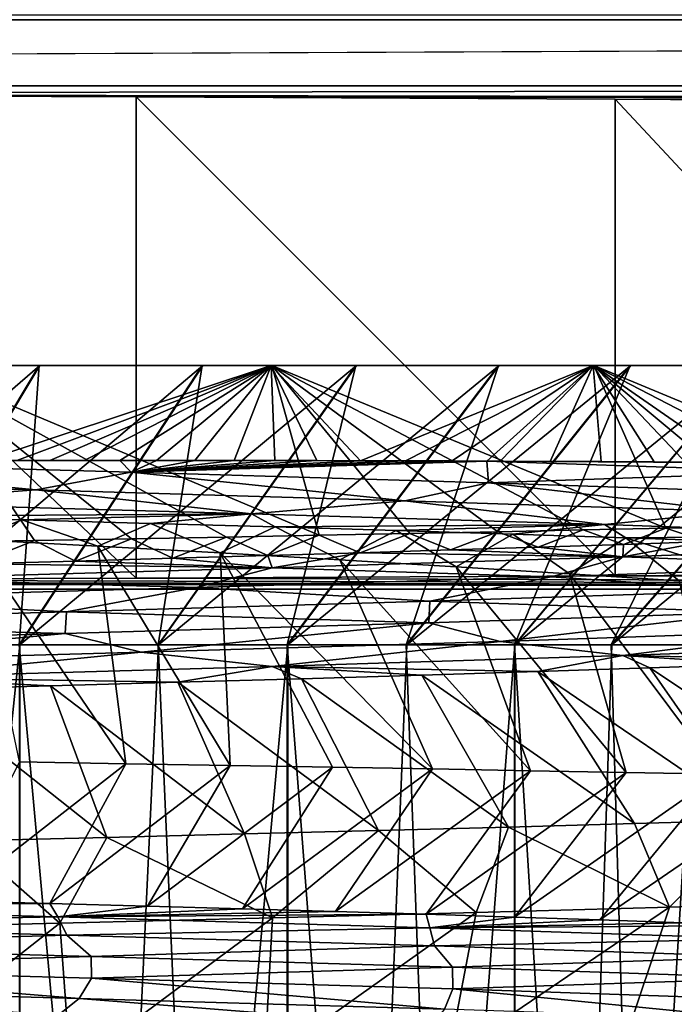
# Model space of a CAD drawing. Header units: metres. Extents: x -206 to 75, y -104 to 104.
# Tile 879 of 1056: x 6.22 to 8.56, y -33.29 to -29.76. Entities that reach past the tile are written whole.
import ezdxf

# ---------------------------------------------------------------- set-up
doc = ezdxf.new("R2010")
doc.units = ezdxf.units.M
doc.layers.add('solid_01_1-CONSUMER_THERM_B_125288', color=7, linetype='CONTINUOUS')

msp = doc.modelspace()

# ---------------------------------------------------------------- linework, layer by layer
at = {"layer": 'solid_01_1-CONSUMER_THERM_B_125288'}
for points in [[(-27.776106, 66.214066), (28.050987, 67.836098), (-27.757145, -66.232315)], [(28.050987, 67.836098), (-27.757065, -66.785934), (-27.757145, -66.232315)], [(28.050987, 67.836098), (27.851068, 67.319839), (-27.757065, -66.785934)], [(27.851068, 67.319839), (27.74942, 66.775635), (-27.757065, -66.785934)], [(27.74942, 66.775635), (-28.058632, -67.846397), (-27.858715, -67.330139)], [(27.74942, 66.775635), (27.749498, 66.222015), (-28.058632, -67.846397)], [(27.74942, 66.775635), (-27.858715, -67.330139), (-27.757065, -66.785934)], [(27.749498, 66.222015), (27.768459, -66.224365), (-28.058632, -67.846397)], [(-37.500069, 41.072453, 108.410858), (37.499931, 41.072487, 108.410858), (-37.500031, -41.072514, 108.410858)], [(37.499931, 41.072487, 108.410858), (37.499969, -41.072479, 108.410858), (-37.500031, -41.072514, 108.410858)], [(-42.500034, -37.500031, 108.5), (42.499931, 37.500008, 108.5), (-42.500069, 37.499969, 108.5)], [(-42.500034, -37.500031, 108.5), (42.499966, -37.499992, 108.5), (42.499931, 37.500008, 108.5)], [(24.999964, -29.741312, 6), (-33.989288, -29.761253, 6), (33.976685, -29.765902, 6)], [(-20.300035, -30.000021, 6), (33.976685, -29.765902, 6), (-33.989288, -29.761253, 6)], [(-20.300035, -30.000021, 6), (20.299963, -30.000002, 6), (33.976685, -29.765902, 6)], [(2.922302, -30.028618, 9.27799), (20.299963, -30.000002, 6), (-20.300035, -30.000021, 6)], [(2.922302, -30.028618, 9.27799), (20.242367, -30.0576, 12.6), (20.299963, -30.000002, 6)], [(2.922302, -30.028618, 9.27799), (4.818521, -30.032892, 9.768003), (20.242367, -30.0576, 12.6)], [(4.818483, -31.767128, 9.76799), (6.638636, -31.760794, 10.493651), (4.818521, -30.032892, 9.768003)], [(4.818521, -30.032892, 9.768003), (6.638666, -30.039225, 10.493666), (20.242367, -30.0576, 12.6)], [(6.638636, -31.760794, 10.493651), (6.638666, -30.039225, 10.493666), (4.818521, -30.032892, 9.768003)], [(6.638636, -31.760794, 10.493651), (8.351408, -31.752514, 11.442305), (6.638666, -30.039225, 10.493666)], [(6.638666, -30.039225, 10.493666), (8.351426, -30.047503, 11.442317), (20.242367, -30.0576, 12.6)], [(8.351408, -31.752514, 11.442305), (8.351426, -30.047503, 11.442317), (6.638666, -30.039225, 10.493666)], [(8.351408, -31.752514, 11.442305), (9.931732, -31.742411, 12.6), (8.351426, -30.047503, 11.442317)], [(8.351426, -30.047503, 11.442317), (9.931732, -31.742411, 12.6), (9.931731, -30.057606, 12.6)], [(8.351426, -30.047503, 11.442317), (9.931731, -30.057606, 12.6), (20.242367, -30.0576, 12.6)], [(2.959756, -31.000002, 34.574219), (5.851347, -31.000002, 34.631729), (7.123714, -31.000004, 33.781315)], [(3.670653, -31.000002, 34.337486), (2.959756, -31.000002, 34.574219), (7.123714, -31.000004, 33.781315)], [(4.363287, -31.000002, 34.050484), (3.670653, -31.000002, 34.337486), (7.123714, -31.000004, 33.781315)], [(4.360479, -31.000002, 14.948236), (7.120986, -31.000004, 15.216591), (5.848368, -31.000002, 14.366549)], [(4.360479, -31.000002, 14.948236), (5.03067, -31.000002, 15.283588), (7.120986, -31.000004, 15.216591)], [(5.033379, -31.000002, 33.714931), (4.363287, -31.000002, 34.050484), (7.123714, -31.000004, 33.781315)], [(5.03067, -31.000002, 15.283588), (5.675432, -31.000002, 15.666014), (7.120986, -31.000004, 15.216591)], [(5.033379, -31.000002, 33.714931), (7.123714, -31.000004, 33.781315), (8.274343, -31.000004, 32.771957)], [(5.678029, -31.000002, 33.332317), (5.033379, -31.000002, 33.714931), (8.274343, -31.000004, 32.771957)], [(5.137289, -32.000004, 32.491135), (5.678029, -31.000002, 33.332317), (6.29365, -31.000002, 32.904758)], [(5.137289, -32.000004, 32.491135), (6.29365, -31.000002, 32.904758), (5.694267, -32.000004, 32.104294)], [(5.675432, -31.000002, 15.666014), (6.291179, -31.000002, 16.093391), (7.120986, -31.000004, 15.216591)], [(5.692031, -32.000004, 16.894032), (6.291179, -31.000002, 16.093391), (5.675432, -31.000002, 15.666014)], [(6.29365, -31.000002, 32.904758), (5.678029, -31.000002, 33.332317), (8.274343, -31.000004, 32.771957)], [(6.220126, -32.000004, 17.319471), (6.291179, -31.000002, 16.093391), (5.692031, -32.000004, 16.894032)], [(5.694267, -32.000004, 32.104294), (6.29365, -31.000002, 32.904758), (6.877194, -31.000004, 32.434349)], [(5.694267, -32.000004, 32.104294), (6.877194, -31.000004, 32.434349), (6.222237, -32.000004, 31.678699)], [(6.096457, -31.34025, 14.117273), (5.848368, -31.000002, 14.366549), (7.120986, -31.000004, 15.216591)], [(7.293026, -31.607889, 34.414433), (7.123714, -31.000004, 33.781315), (5.851347, -31.000002, 34.631729)], [(6.27445, -31.626717, 35.110344), (5.851347, -31.000002, 34.631729), (5.919926, -31.63299, 35.319305)], [(6.621724, -31.620455, 34.889732), (5.851347, -31.000002, 34.631729), (6.27445, -31.626717, 35.110344)], [(6.961345, -31.614185, 34.657703), (5.851347, -31.000002, 34.631729), (6.621724, -31.620455, 34.889732)], [(7.293026, -31.607889, 34.414433), (5.851347, -31.000002, 34.631729), (6.961345, -31.614185, 34.657703)], [(6.211316, -31.340128, 14.185719), (6.096457, -31.34025, 14.117273), (7.120986, -31.000004, 15.216591)], [(6.329938, -31.340048, 14.258185), (6.211316, -31.340128, 14.185719), (7.120986, -31.000004, 15.216591)], [(6.220126, -32.000004, 17.319471), (6.874861, -31.000004, 16.563627), (6.291179, -31.000002, 16.093391)], [(6.716525, -32.000004, 17.781498), (6.874861, -31.000004, 16.563627), (6.220126, -32.000004, 17.319471)], [(6.222237, -32.000004, 31.678699), (6.877194, -31.000004, 32.434349), (7.425713, -31.000004, 31.923531)], [(6.222237, -32.000004, 31.678699), (7.425713, -31.000004, 31.923531), (6.7185, -32.000004, 31.216526)], [(6.291179, -31.000002, 16.093391), (8.271911, -31.000004, 16.225611), (7.120986, -31.000004, 15.216591)], [(6.291179, -31.000002, 16.093391), (6.874861, -31.000004, 16.563627), (8.271911, -31.000004, 16.225611)], [(6.877194, -31.000004, 32.434349), (6.29365, -31.000002, 32.904758), (8.274343, -31.000004, 32.771957)], [(6.452932, -31.340008, 14.335279), (6.329938, -31.340048, 14.258185), (7.120986, -31.000004, 15.216591)], [(6.580008, -31.340002, 14.417081), (6.452932, -31.340008, 14.335279), (7.120986, -31.000004, 15.216591)], [(6.711461, -31.34004, 14.504052), (6.580008, -31.340002, 14.417081), (7.120986, -31.000004, 15.216591)], [(6.84773, -31.340132, 14.596796), (6.711461, -31.34004, 14.504052), (7.120986, -31.000004, 15.216591)], [(6.716525, -32.000004, 17.781498), (7.42353, -31.000004, 17.074286), (6.874861, -31.000004, 16.563627)], [(7.178698, -32.000004, 18.277761), (7.42353, -31.000004, 17.074286), (6.716525, -32.000004, 17.781498)], [(6.7185, -32.000004, 31.216526), (7.425713, -31.000004, 31.923531), (7.93637, -31.000004, 31.374863)], [(6.7185, -32.000004, 31.216526), (7.93637, -31.000004, 31.374863), (7.180527, -32.000004, 30.720129)], [(6.988356, -31.340271, 14.695354), (6.84773, -31.340132, 14.596796), (7.120986, -31.000004, 15.216591)], [(6.874861, -31.000004, 16.563627), (7.42353, -31.000004, 17.074286), (8.271911, -31.000004, 16.225611)], [(6.877194, -31.000004, 32.434349), (8.274343, -31.000004, 32.771957), (9.283363, -31.000004, 31.621031)], [(7.425713, -31.000004, 31.923531), (6.877194, -31.000004, 32.434349), (9.283363, -31.000004, 31.621031)], [(7.134097, -31.340475, 14.80063), (6.988356, -31.340271, 14.695354), (7.120986, -31.000004, 15.216591)], [(7.440415, -31.341095, 15.032782), (7.120986, -31.000004, 15.216591), (8.271911, -31.000004, 16.225611)], [(7.284791, -31.34075, 14.912951), (7.134097, -31.340475, 14.80063), (7.120986, -31.000004, 15.216591)], [(7.440415, -31.341095, 15.032782), (7.284791, -31.34075, 14.912951), (7.120986, -31.000004, 15.216591)], [(8.532741, -31.582268, 33.334385), (8.274343, -31.000004, 32.771957), (7.123714, -31.000004, 33.781315)], [(7.616606, -31.601524, 34.159962), (7.123714, -31.000004, 33.781315), (7.293026, -31.607889, 34.414433)], [(7.931417, -31.595123, 33.894821), (7.123714, -31.000004, 33.781315), (7.616606, -31.601524, 34.159962)], [(8.236841, -31.588696, 33.619564), (7.123714, -31.000004, 33.781315), (7.931417, -31.595123, 33.894821)], [(8.532741, -31.582268, 33.334385), (7.123714, -31.000004, 33.781315), (8.236841, -31.588696, 33.619564)], [(7.178698, -32.000004, 18.277761), (7.934349, -31.000004, 17.622805), (7.42353, -31.000004, 17.074286)], [(7.604293, -32.000004, 18.805731), (7.934349, -31.000004, 17.622805), (7.178698, -32.000004, 18.277761)], [(7.180527, -32.000004, 30.720129), (7.93637, -31.000004, 31.374863), (8.406607, -31.000004, 30.79118)], [(7.180527, -32.000004, 30.720129), (8.406607, -31.000004, 30.79118), (7.605967, -32.000004, 30.192034)], [(7.42353, -31.000004, 17.074286), (9.28127, -31.000004, 17.37624), (8.271911, -31.000004, 16.225611)], [(7.42353, -31.000004, 17.074286), (7.934349, -31.000004, 17.622805), (9.28127, -31.000004, 17.37624)], [(7.93637, -31.000004, 31.374863), (7.425713, -31.000004, 31.923531), (9.283363, -31.000004, 31.621031)], [(7.601761, -31.341539, 15.161269), (7.440415, -31.341095, 15.032782), (8.271911, -31.000004, 16.225611)], [(7.768017, -31.342068, 15.298407), (7.601761, -31.341539, 15.161269), (8.271911, -31.000004, 16.225611)], [(7.604293, -32.000004, 18.805731), (8.404757, -31.000004, 18.206348), (7.934349, -31.000004, 17.622805)], [(7.991133, -32.000004, 19.362709), (8.404757, -31.000004, 18.206348), (7.604293, -32.000004, 18.805731)], [(7.605967, -32.000004, 30.192034), (8.406607, -31.000004, 30.79118), (8.833984, -31.000004, 30.175434)], [(7.605967, -32.000004, 30.192034), (8.833984, -31.000004, 30.175434), (7.992643, -32.000004, 29.634941)], [(7.892427, -31.342524, 15.404288), (7.768017, -31.342068, 15.298407), (8.271911, -31.000004, 16.225611)], [(7.940026, -31.342714, 15.445556), (7.892427, -31.342524, 15.404288), (8.271911, -31.000004, 16.225611)], [(7.934349, -31.000004, 17.622805), (8.404757, -31.000004, 18.206348), (9.28127, -31.000004, 17.37624)], [(7.93637, -31.000004, 31.374863), (9.283363, -31.000004, 31.621031), (10.133406, -31.000004, 30.348413)], [(8.406607, -31.000004, 30.79118), (7.93637, -31.000004, 31.374863), (10.133406, -31.000004, 30.348413)], [(8.118133, -31.343498, 15.603837), (7.940026, -31.342714, 15.445556), (8.271911, -31.000004, 16.225611)], [(7.991133, -32.000004, 19.362709), (8.832315, -31.000004, 18.82197), (8.404757, -31.000004, 18.206348)], [(8.337308, -32.000004, 19.945963), (8.832315, -31.000004, 18.82197), (7.991133, -32.000004, 19.362709)], [(7.992643, -32.000004, 29.634941), (8.833984, -31.000004, 30.175434), (9.21641, -31.000004, 29.530672)], [(7.992643, -32.000004, 29.634941), (9.21641, -31.000004, 29.530672), (8.338647, -32.000004, 29.051586)], [(8.301524, -31.34441, 15.773462), (8.118133, -31.343498, 15.603837), (8.271911, -31.000004, 16.225611)], [(8.686831, -31.346786, 16.153507), (8.271911, -31.000004, 16.225611), (9.28127, -31.000004, 17.37624)], [(8.490918, -31.345505, 15.956089), (8.301524, -31.34441, 15.773462), (8.271911, -31.000004, 16.225611)], [(8.686831, -31.346786, 16.153507), (8.490918, -31.345505, 15.956089), (8.271911, -31.000004, 16.225611)], [(9.615026, -31.556801, 32.10133), (9.283363, -31.000004, 31.621031), (8.274343, -31.000004, 32.771957)], [(8.818876, -31.575855, 33.039551), (8.274343, -31.000004, 32.771957), (8.532741, -31.582268, 33.334385)], [(9.094846, -31.569469, 32.735504), (8.274343, -31.000004, 32.771957), (8.818876, -31.575855, 33.039551)], [(9.360342, -31.563118, 32.422619), (8.274343, -31.000004, 32.771957), (9.094846, -31.569469, 32.735504)], [(9.615026, -31.556801, 32.10133), (8.274343, -31.000004, 32.771957), (9.360342, -31.563118, 32.422619)], [(8.337308, -32.000004, 19.945963), (9.214931, -31.000004, 19.466619), (8.832315, -31.000004, 18.82197)], [(8.640895, -32.000004, 20.552229), (9.214931, -31.000004, 19.466619), (8.337308, -32.000004, 19.945963)], [(8.338647, -32.000004, 29.051586), (9.21641, -31.000004, 29.530672), (9.551763, -31.000004, 28.860481)], [(8.338647, -32.000004, 29.051586), (9.551763, -31.000004, 28.860481), (8.642056, -32.000004, 28.445229)], [(8.404757, -31.000004, 18.206348), (10.131685, -31.000004, 18.648607), (9.28127, -31.000004, 17.37624)], [(8.404757, -31.000004, 18.206348), (8.832315, -31.000004, 18.82197), (10.131685, -31.000004, 18.648607)], [(8.833984, -31.000004, 30.175434), (8.406607, -31.000004, 30.79118), (10.133406, -31.000004, 30.348413)], [(4.845936, -31.407061, 13.449328), (5.220823, -31.342943, 13.647547), (6.279356, -31.445753, 14.194371)], [(6.580008, -31.340002, 14.417081), (5.220823, -31.342943, 13.647547), (6.452932, -31.340008, 14.335279)], [(6.620094, -31.381826, 14.439475), (5.220823, -31.342943, 13.647547), (6.580008, -31.340002, 14.417081)], [(6.452932, -31.340008, 14.335279), (5.220823, -31.342943, 13.647547), (6.329938, -31.340048, 14.258185)], [(6.329938, -31.340048, 14.258185), (5.220823, -31.342943, 13.647547), (6.211316, -31.340128, 14.185719)], [(6.620094, -31.381826, 14.439475), (6.279356, -31.445753, 14.194371), (5.220823, -31.342943, 13.647547)], [(6.620094, -31.381826, 14.439475), (6.580008, -31.340002, 14.417081), (6.711461, -31.34004, 14.504052)], [(6.620094, -31.381826, 14.439475), (6.711461, -31.34004, 14.504052), (6.84773, -31.340132, 14.596796)], [(6.620094, -31.381826, 14.439475), (6.84773, -31.340132, 14.596796), (6.988356, -31.340271, 14.695354)], [(6.620094, -31.381826, 14.439475), (6.988356, -31.340271, 14.695354), (7.134097, -31.340475, 14.80063)], [(6.620094, -31.381826, 14.439475), (7.134097, -31.340475, 14.80063), (7.284791, -31.34075, 14.912951)], [(6.620094, -31.381826, 14.439475), (7.284791, -31.34075, 14.912951), (7.440415, -31.341095, 15.032782)], [(6.620094, -31.381826, 14.439475), (7.440415, -31.341095, 15.032782), (7.601761, -31.341539, 15.161269)], [(6.620094, -31.381826, 14.439475), (7.601761, -31.341539, 15.161269), (7.768017, -31.342068, 15.298407)], [(6.620094, -31.381826, 14.439475), (7.768017, -31.342068, 15.298407), (7.892427, -31.342524, 15.404288)], [(6.620094, -31.381826, 14.439475), (7.892427, -31.342524, 15.404288), (7.897999, -31.420341, 15.410211)], [(8.118133, -31.343498, 15.603837), (7.892427, -31.342524, 15.404288), (7.940026, -31.342714, 15.445556)], [(8.301524, -31.34441, 15.773462), (7.892427, -31.342524, 15.404288), (8.118133, -31.343498, 15.603837)], [(8.490918, -31.345505, 15.956089), (7.892427, -31.342524, 15.404288), (8.301524, -31.34441, 15.773462)], [(8.686831, -31.346786, 16.153507), (7.892427, -31.342524, 15.404288), (8.490918, -31.345505, 15.956089)], [(8.885988, -31.348251, 16.363695), (7.892427, -31.342524, 15.404288), (8.686831, -31.346786, 16.153507)], [(9.032013, -31.381287, 16.537062), (7.892427, -31.342524, 15.404288), (8.885988, -31.348251, 16.363695)], [(9.032013, -31.381287, 16.537062), (7.897999, -31.420341, 15.410211), (7.892427, -31.342524, 15.404288)], [(4.845936, -31.407061, 13.449328), (6.279356, -31.445753, 14.194371), (5.660894, -31.491796, 13.790974)], [(6.620094, -31.381826, 14.439475), (7.598874, -31.484447, 15.126237), (6.279356, -31.445753, 14.194371)], [(6.620094, -31.381826, 14.439475), (7.897999, -31.420341, 15.410211), (7.598874, -31.484447, 15.126237)], [(9.032013, -31.381287, 16.537062), (9.036492, -31.458857, 16.542133), (7.897999, -31.420341, 15.410211)], [(6.279356, -31.445753, 14.194371), (7.051278, -31.530804, 14.650388), (5.660894, -31.491796, 13.790974)], [(6.279356, -31.445753, 14.194371), (7.598874, -31.484447, 15.126237), (7.051278, -31.530804, 14.650388)], [(7.897999, -31.420341, 15.410211), (8.782495, -31.52314, 16.226608), (7.598874, -31.484447, 15.126237)], [(7.897999, -31.420341, 15.410211), (9.036492, -31.458857, 16.542133), (8.782495, -31.52314, 16.226608)], [(7.598874, -31.484447, 15.126237), (8.312441, -31.569811, 15.691048), (7.051278, -31.530804, 14.650388)], [(7.598874, -31.484447, 15.126237), (8.782495, -31.52314, 16.226608), (8.312441, -31.569811, 15.691048)], [(5.660894, -31.491796, 13.790974), (7.051278, -31.530804, 14.650388), (5.75697, -31.539593, 13.772649)], [(7.051278, -31.530804, 14.650388), (6.229805, -31.552343, 14.039794), (5.75697, -31.539593, 13.772649)], [(6.229805, -31.552343, 14.039794), (6.05436, -31.622656, 13.767212), (5.75697, -31.539593, 13.772649)], [(6.229805, -31.552343, 14.039794), (6.501228, -31.646788, 14.003462), (6.05436, -31.622656, 13.767212)], [(7.051278, -31.530804, 14.650388), (6.689722, -31.56509, 14.327525), (6.229805, -31.552343, 14.039794)], [(6.689722, -31.56509, 14.327525), (6.501228, -31.646788, 14.003462), (6.229805, -31.552343, 14.039794)], [(7.051278, -31.530804, 14.650388), (7.135913, -31.577864, 14.635452), (6.689722, -31.56509, 14.327525)], [(7.051278, -31.530804, 14.650388), (8.312441, -31.569811, 15.691048), (7.135913, -31.577864, 14.635452)], [(8.782495, -31.52314, 16.226608), (9.423505, -31.608818, 16.891294), (8.312441, -31.569811, 15.691048)], [(6.689722, -31.56509, 14.327525), (6.938784, -31.671051, 14.258111), (6.501228, -31.646788, 14.003462)], [(7.135913, -31.577864, 14.635452), (6.938784, -31.671051, 14.258111), (6.689722, -31.56509, 14.327525)], [(7.135913, -31.577864, 14.635452), (7.366475, -31.695724, 14.530592), (6.938784, -31.671051, 14.258111)], [(8.312441, -31.569811, 15.691048), (7.567907, -31.590704, 14.963307), (7.135913, -31.577864, 14.635452)], [(7.567907, -31.590704, 14.963307), (7.366475, -31.695724, 14.530592), (7.135913, -31.577864, 14.635452)], [(7.567907, -31.590704, 14.963307), (7.783101, -31.720667, 14.820313), (7.366475, -31.695724, 14.530592)], [(8.312441, -31.569811, 15.691048), (7.985589, -31.60368, 15.31074), (7.567907, -31.590704, 14.963307)], [(7.985589, -31.60368, 15.31074), (7.783101, -31.720667, 14.820313), (7.567907, -31.590704, 14.963307)], [(8.076064, -31.650162, 33.609776), (8.236841, -31.588696, 33.619564), (7.931417, -31.595123, 33.894821)], [(8.312441, -31.569811, 15.691048), (8.388771, -31.616745, 15.677751), (7.985589, -31.60368, 15.31074)], [(8.076064, -31.650162, 33.609776), (8.38065, -31.640312, 33.330196), (8.236841, -31.588696, 33.619564)], [(8.38065, -31.640312, 33.330196), (8.532741, -31.582268, 33.334385), (8.236841, -31.588696, 33.619564)], [(8.312441, -31.569811, 15.691048), (9.423505, -31.608818, 16.891294), (8.388771, -31.616745, 15.677751)], [(8.38065, -31.640312, 33.330196), (8.675711, -31.630518, 33.04034), (8.532741, -31.582268, 33.334385)], [(8.675711, -31.630518, 33.04034), (8.818876, -31.575855, 33.039551), (8.532741, -31.582268, 33.334385)], [(6.601286, -32.424706, 13.156229), (6.05436, -31.622656, 13.767212), (6.501228, -31.646788, 14.003462)], [(6.601286, -32.424706, 13.156229), (6.221512, -32.418419, 12.950719), (6.05436, -31.622656, 13.767212)], [(6.421621, -31.699959, 34.843281), (6.621724, -31.620455, 34.889732), (6.27445, -31.626717, 35.110344)], [(6.421621, -31.699959, 34.843281), (6.76911, -31.690006, 34.619286), (6.621724, -31.620455, 34.889732)], [(6.76911, -31.690006, 34.619286), (6.961345, -31.614185, 34.657703), (6.621724, -31.620455, 34.889732)], [(6.76911, -31.690006, 34.619286), (7.108584, -31.680027, 34.383678), (6.961345, -31.614185, 34.657703)], [(7.108584, -31.680027, 34.383678), (7.293026, -31.607889, 34.414433), (6.961345, -31.614185, 34.657703)], [(7.108584, -31.680027, 34.383678), (7.439698, -31.670025, 34.136822), (7.293026, -31.607889, 34.414433)], [(7.439698, -31.670025, 34.136822), (7.616606, -31.601524, 34.159962), (7.293026, -31.607889, 34.414433)], [(7.439698, -31.670025, 34.136822), (7.7623, -31.660067, 33.878757), (7.616606, -31.601524, 34.159962)], [(7.7623, -31.660067, 33.878757), (7.931417, -31.595123, 33.894821), (7.616606, -31.601524, 34.159962)], [(7.7623, -31.660067, 33.878757), (8.076064, -31.650162, 33.609776), (7.931417, -31.595123, 33.894821)], [(7.985589, -31.60368, 15.31074), (8.187733, -31.745831, 15.126649), (7.783101, -31.720667, 14.820313)], [(8.388771, -31.616745, 15.677751), (8.187733, -31.745831, 15.126649), (7.985589, -31.60368, 15.31074)], [(8.388771, -31.616745, 15.677751), (8.579494, -31.770933, 15.449233), (8.187733, -31.745831, 15.126649)], [(9.423505, -31.608818, 16.891294), (8.776136, -31.629843, 16.063334), (8.388771, -31.616745, 15.677751)], [(8.388771, -31.616745, 15.677751), (8.957781, -31.79591, 15.787607), (8.579494, -31.770933, 15.449233)], [(8.776136, -31.629843, 16.063334), (8.957781, -31.79591, 15.787607), (8.388771, -31.616745, 15.677751)], [(6.066357, -31.709816, 35.055511), (6.27445, -31.626717, 35.110344), (5.919926, -31.63299, 35.319305)], [(6.066357, -31.709816, 35.055511), (6.421621, -31.699959, 34.843281), (6.27445, -31.626717, 35.110344)], [(6.974272, -32.431019, 13.374205), (6.501228, -31.646788, 14.003462), (6.938784, -31.671051, 14.258111)], [(6.974272, -32.431019, 13.374205), (6.601286, -32.424706, 13.156229), (6.501228, -31.646788, 14.003462)], [(8.378737, -31.685276, 33.245621), (7.7623, -31.660067, 33.878757), (7.439698, -31.670025, 34.136822)], [(8.378737, -31.685276, 33.245621), (8.076064, -31.650162, 33.609776), (7.7623, -31.660067, 33.878757)], [(8.378737, -31.685276, 33.245621), (8.38065, -31.640312, 33.330196), (8.076064, -31.650162, 33.609776)], [(8.378737, -31.685276, 33.245621), (8.675711, -31.630518, 33.04034), (8.38065, -31.640312, 33.330196)], [(9.481149, -31.646265, 32.03751), (8.675711, -31.630518, 33.04034), (8.378737, -31.685276, 33.245621)], [(9.481149, -31.646265, 32.03751), (8.378737, -31.685276, 33.245621), (9.245501, -31.717476, 32.253326)], [(7.125114, -31.724287, 34.295715), (6.76911, -31.690006, 34.619286), (6.421621, -31.699959, 34.843281)], [(7.125114, -31.724287, 34.295715), (7.108584, -31.680027, 34.383678), (6.76911, -31.690006, 34.619286)], [(7.698193, -32.443672, 13.846642), (6.938784, -31.671051, 14.258111), (7.366475, -31.695724, 14.530592)], [(7.339974, -32.437351, 13.604365), (6.974272, -32.431019, 13.374205), (6.938784, -31.671051, 14.258111)], [(7.698193, -32.443672, 13.846642), (7.339974, -32.437351, 13.604365), (6.938784, -31.671051, 14.258111)], [(7.125114, -31.724287, 34.295715), (7.439698, -31.670025, 34.136822), (7.108584, -31.680027, 34.383678)], [(8.378737, -31.685276, 33.245621), (7.439698, -31.670025, 34.136822), (7.125114, -31.724287, 34.295715)], [(8.378737, -31.685276, 33.245621), (7.125114, -31.724287, 34.295715), (8.121865, -31.75631, 33.423126)], [(8.048568, -32.449982, 14.100837), (7.366475, -31.695724, 14.530592), (7.783101, -31.720667, 14.820313)], [(8.048568, -32.449982, 14.100837), (7.698193, -32.443672, 13.846642), (7.366475, -31.695724, 14.530592)], [(8.378737, -31.685276, 33.245621), (8.121865, -31.75631, 33.423126), (9.245501, -31.717476, 32.253326)], [(7.125114, -31.724287, 34.295715), (6.066357, -31.709816, 35.055511), (5.74156, -31.763298, 35.166405)], [(7.125114, -31.724287, 34.295715), (5.74156, -31.763298, 35.166405), (6.852909, -31.795145, 34.432919)], [(7.125114, -31.724287, 34.295715), (6.421621, -31.699959, 34.843281), (6.066357, -31.709816, 35.055511)], [(7.125114, -31.724287, 34.295715), (6.852909, -31.795145, 34.432919), (8.121865, -31.75631, 33.423126)], [(8.390676, -32.456238, 14.366729), (7.783101, -31.720667, 14.820313), (8.187733, -31.745831, 15.126649)], [(8.390676, -32.456238, 14.366729), (8.048568, -32.449982, 14.100837), (7.783101, -31.720667, 14.820313)], [(9.245501, -31.717476, 32.253326), (8.121865, -31.75631, 33.423126), (8.852962, -31.804995, 32.661705)], [(2.922286, -31.771404, 9.277987), (18.499966, -31.800003, 6), (4.818483, -31.767128, 9.76799)], [(4.818483, -31.767128, 9.76799), (18.499966, -31.800003, 6), (6.638636, -31.760794, 10.493651)], [(5.74156, -31.763298, 35.166405), (5.459658, -31.833979, 35.261871), (6.852909, -31.795145, 34.432919)], [(6.638636, -31.760794, 10.493651), (18.499966, -31.800003, 6), (8.351408, -31.752514, 11.442305)], [(8.121865, -31.75631, 33.423126), (6.852909, -31.795145, 34.432919), (7.688761, -31.843513, 33.767368)], [(8.121865, -31.75631, 33.423126), (7.688761, -31.843513, 33.767368), (8.852962, -31.804995, 32.661705)], [(8.724115, -32.462444, 14.644051), (8.187733, -31.745831, 15.126649), (8.579494, -31.770933, 15.449233)], [(8.724115, -32.462444, 14.644051), (8.390676, -32.456238, 14.366729), (8.187733, -31.745831, 15.126649)], [(8.351408, -31.752514, 11.442305), (18.499966, -31.800003, 6), (9.931732, -31.742411, 12.6)], [(-2.922356, -31.771406, 9.277987), (-18.500034, -31.80002, 6), (18.499966, -31.800003, 6)], [(18.499966, -31.800003, 6), (-18.500034, -31.80002, 6), (18.499969, -40.000004, 6)], [(-18.500034, -31.80002, 6), (-18.500031, -40.000023, 6), (18.499969, -40.000004, 6)], [(-2.922356, -31.771406, 9.277987), (18.499966, -31.800003, 6), (-0.979723, -31.773561, 9.030995)], [(-0.979723, -31.773561, 9.030995), (18.499966, -31.800003, 6), (0.979653, -31.773561, 9.030995)], [(0.979653, -31.773561, 9.030995), (18.499966, -31.800003, 6), (2.922286, -31.771404, 9.277987)], [(6.852909, -31.795145, 34.432919), (5.459658, -31.833979, 35.261871), (6.388868, -31.882032, 34.708874)], [(6.852909, -31.795145, 34.432919), (6.388868, -31.882032, 34.708874), (7.688761, -31.843513, 33.767368)], [(5.459658, -31.833979, 35.261871), (4.974308, -31.920549, 35.466858), (6.388868, -31.882032, 34.708874)], [(8.852962, -31.804995, 32.661705), (7.688761, -31.843513, 33.767368), (8.84931, -31.882513, 32.665665)], [(7.688761, -31.843513, 33.767368), (6.388868, -31.882032, 34.708874), (7.684717, -31.921026, 33.770733)], [(7.688761, -31.843513, 33.767368), (7.684717, -31.921026, 33.770733), (8.84931, -31.882513, 32.665665)], [(6.388868, -31.882032, 34.708874), (4.974308, -31.920549, 35.466858), (6.384519, -31.959539, 34.711601)], [(6.388868, -31.882032, 34.708874), (6.384519, -31.959539, 34.711601), (7.684717, -31.921026, 33.770733)], [(8.84931, -31.882513, 32.665665), (7.684717, -31.921026, 33.770733), (7.940002, -31.987453, 33.585556)], [(8.84931, -31.882513, 32.665665), (7.940002, -31.987453, 33.585556), (9.082978, -31.948761, 32.442814)], [(4.974308, -31.920549, 35.466858), (4.969745, -31.998053, 35.468922), (6.384519, -31.959539, 34.711601)], [(7.684717, -31.921026, 33.770733), (6.384519, -31.959539, 34.711601), (6.655856, -32.026146, 34.566284)], [(7.684717, -31.921026, 33.770733), (6.655856, -32.026146, 34.566284), (7.940002, -31.987453, 33.585556)], [(6.384519, -31.959539, 34.711601), (4.969745, -31.998053, 35.468922), (5.251521, -32.064838, 35.364689)], [(6.384519, -31.959539, 34.711601), (5.251521, -32.064838, 35.364689), (6.655856, -32.026146, 34.566284)], [(9.082978, -31.948761, 32.442814), (7.940002, -31.987453, 33.585556), (8.37869, -32.037895, 33.245663)], [(9.082978, -31.948761, 32.442814), (8.37869, -32.037895, 33.245663), (9.481107, -31.998888, 32.03756)], [(6.222237, -32.000004, 31.678699), (6.222232, -42.500004, 31.678699), (5.137284, -42.500004, 32.491135)], [(5.694267, -32.000004, 32.104294), (6.222237, -32.000004, 31.678699), (5.137284, -42.500004, 32.491135)], [(6.220121, -42.500004, 17.319471), (7.178693, -42.500004, 18.277761), (6.220126, -32.000004, 17.319471)], [(7.178693, -42.500004, 18.277761), (6.716525, -32.000004, 17.781498), (6.220126, -32.000004, 17.319471)], [(7.180527, -32.000004, 30.720129), (7.180522, -42.500004, 30.720129), (6.222232, -42.500004, 31.678699)], [(6.7185, -32.000004, 31.216526), (7.180527, -32.000004, 30.720129), (6.222232, -42.500004, 31.678699)], [(6.222237, -32.000004, 31.678699), (6.7185, -32.000004, 31.216526), (6.222232, -42.500004, 31.678699)], [(7.940002, -31.987453, 33.585556), (6.655856, -32.026146, 34.566284), (7.125062, -32.0769, 34.295746)], [(7.178693, -42.500004, 18.277761), (7.178698, -32.000004, 18.277761), (6.716525, -32.000004, 17.781498)], [(7.940002, -31.987453, 33.585556), (7.125062, -32.0769, 34.295746), (8.37869, -32.037895, 33.245663)], [(7.178693, -42.500004, 18.277761), (7.991128, -42.500004, 19.362709), (7.178698, -32.000004, 18.277761)], [(7.991128, -42.500004, 19.362709), (7.604293, -32.000004, 18.805731), (7.178698, -32.000004, 18.277761)], [(7.992643, -32.000004, 29.634941), (7.992638, -42.500004, 29.634941), (7.180522, -42.500004, 30.720129)], [(7.605967, -32.000004, 30.192034), (7.992643, -32.000004, 29.634941), (7.180522, -42.500004, 30.720129)], [(7.180527, -32.000004, 30.720129), (7.605967, -32.000004, 30.192034), (7.180522, -42.500004, 30.720129)], [(7.991128, -42.500004, 19.362709), (7.991133, -32.000004, 19.362709), (7.604293, -32.000004, 18.805731)], [(7.991128, -42.500004, 19.362709), (8.64089, -42.500004, 20.552229), (7.991133, -32.000004, 19.362709)], [(8.64089, -42.500004, 20.552229), (8.337308, -32.000004, 19.945963), (7.991133, -32.000004, 19.362709)], [(8.642056, -32.000004, 28.445229), (8.642051, -42.500004, 28.445229), (7.992638, -42.500004, 29.634941)], [(8.338647, -32.000004, 29.051586), (8.642056, -32.000004, 28.445229), (7.992638, -42.500004, 29.634941)], [(7.992643, -32.000004, 29.634941), (8.338647, -32.000004, 29.051586), (7.992638, -42.500004, 29.634941)], [(8.64089, -42.500004, 20.552229), (8.640895, -32.000004, 20.552229), (8.337308, -32.000004, 19.945963)], [(9.481107, -31.998888, 32.03756), (8.37869, -32.037895, 33.245663), (9.224831, -32.056107, 32.444016)], [(6.655856, -32.026146, 34.566284), (5.251521, -32.064838, 35.364689), (5.741506, -32.115906, 35.166428)], [(6.655856, -32.026146, 34.566284), (5.741506, -32.115906, 35.166428), (7.125062, -32.0769, 34.295746)], [(8.37869, -32.037895, 33.245663), (7.125062, -32.0769, 34.295746), (8.074903, -32.095253, 33.610271)], [(8.37869, -32.037895, 33.245663), (8.074903, -32.095253, 33.610271), (8.475422, -32.082253, 33.238747)], [(8.37869, -32.037895, 33.245663), (8.859336, -32.069187, 32.849369), (9.224831, -32.056107, 32.444016)], [(8.37869, -32.037895, 33.245663), (8.475422, -32.082253, 33.238747), (8.859336, -32.069187, 32.849369)], [(7.125062, -32.0769, 34.295746), (5.741506, -32.115906, 35.166428), (6.78761, -32.133636, 34.606987)], [(7.125062, -32.0769, 34.295746), (6.78761, -32.133636, 34.606987), (7.230023, -32.120934, 34.294979)], [(7.125062, -32.0769, 34.295746), (7.659296, -32.10815, 33.962681), (8.074903, -32.095253, 33.610271)], [(7.125062, -32.0769, 34.295746), (7.230023, -32.120934, 34.294979), (7.659296, -32.10815, 33.962681)], [(8.074903, -32.095253, 33.610271), (8.854896, -32.626667, 34.289337), (8.475422, -32.082253, 33.238747)], [(8.475422, -32.082253, 33.238747), (9.273813, -32.61404, 33.893436), (8.859336, -32.069187, 32.849369)], [(8.475422, -32.082253, 33.238747), (8.854896, -32.626667, 34.289337), (9.273813, -32.61404, 33.893436)], [(5.741506, -32.115906, 35.166428), (6.332338, -32.146351, 34.89864), (6.78761, -32.133636, 34.606987)], [(5.741506, -32.115906, 35.166428), (5.864554, -32.159115, 35.169613), (6.332338, -32.146351, 34.89864)], [(7.230023, -32.120934, 34.294979), (7.969285, -32.651451, 35.022873), (7.659296, -32.10815, 33.962681)], [(7.659296, -32.10815, 33.962681), (8.419749, -32.639126, 34.666027), (8.074903, -32.095253, 33.610271)], [(7.659296, -32.10815, 33.962681), (7.969285, -32.651451, 35.022873), (8.419749, -32.639126, 34.666027)], [(8.074903, -32.095253, 33.610271), (8.419749, -32.639126, 34.666027), (8.854896, -32.626667, 34.289337)], [(5.864554, -32.159115, 35.169613), (6.53395, -32.688271, 35.969437), (6.332338, -32.146351, 34.89864)], [(6.332338, -32.146351, 34.89864), (7.025746, -32.675915, 35.674942), (6.78761, -32.133636, 34.606987)], [(6.332338, -32.146351, 34.89864), (6.53395, -32.688271, 35.969437), (7.025746, -32.675915, 35.674942)], [(6.78761, -32.133636, 34.606987), (7.504429, -32.663681, 35.35928), (7.230023, -32.120934, 34.294979)], [(6.78761, -32.133636, 34.606987), (7.025746, -32.675915, 35.674942), (7.504429, -32.663681, 35.35928)], [(7.230023, -32.120934, 34.294979), (7.504429, -32.663681, 35.35928), (7.969285, -32.651451, 35.022873)], [(5.864554, -32.159115, 35.169613), (6.029781, -32.700825, 36.242325), (6.53395, -32.688271, 35.969437)], [(5.973065, -32.915283, 13.891818), (6.221512, -32.418419, 12.950719), (6.601286, -32.424706, 13.156229)], [(6.329588, -32.924885, 14.100673), (5.973065, -32.915283, 13.891818), (6.601286, -32.424706, 13.156229)], [(6.329588, -32.924885, 14.100673), (6.601286, -32.424706, 13.156229), (6.974272, -32.431019, 13.374205)], [(6.67836, -32.934475, 14.321126), (6.329588, -32.924885, 14.100673), (6.974272, -32.431019, 13.374205)], [(6.67836, -32.934475, 14.321126), (6.974272, -32.431019, 13.374205), (7.339974, -32.437351, 13.604365)], [(7.01908, -32.944107, 14.552972), (6.67836, -32.934475, 14.321126), (7.339974, -32.437351, 13.604365)], [(7.01908, -32.944107, 14.552972), (7.339974, -32.437351, 13.604365), (7.698193, -32.443672, 13.846642)], [(7.351511, -32.953789, 14.795994), (7.01908, -32.944107, 14.552972), (7.698193, -32.443672, 13.846642)], [(7.351511, -32.953789, 14.795994), (7.698193, -32.443672, 13.846642), (8.048568, -32.449982, 14.100837)], [(7.675434, -32.963577, 15.050111), (7.351511, -32.953789, 14.795994), (8.048568, -32.449982, 14.100837)], [(7.675434, -32.963577, 15.050111), (8.048568, -32.449982, 14.100837), (8.390676, -32.456238, 14.366729)], [(7.99061, -32.973454, 15.315074), (7.675434, -32.963577, 15.050111), (8.390676, -32.456238, 14.366729)], [(7.99061, -32.973454, 15.315074), (8.390676, -32.456238, 14.366729), (8.724115, -32.462444, 14.644051)], [(8.296808, -32.983418, 15.59074), (7.99061, -32.973454, 15.315074), (8.724115, -32.462444, 14.644051)], [(8.296808, -32.983418, 15.59074), (8.724115, -32.462444, 14.644051), (9.048152, -32.468628, 14.932156)], [(8.593816, -32.99342, 15.876879), (8.296808, -32.983418, 15.59074), (9.048152, -32.468628, 14.932156)], [(8.419749, -32.639126, 34.666027), (7.969285, -32.651451, 35.022873), (8.545493, -32.937546, 34.560558)], [(8.854896, -32.626667, 34.289337), (8.419749, -32.639126, 34.666027), (8.545493, -32.937546, 34.560558)], [(8.854896, -32.626667, 34.289337), (8.545493, -32.937546, 34.560558), (9.198276, -32.918175, 33.967419)], [(7.025746, -32.675915, 35.674942), (6.53395, -32.688271, 35.969437), (7.12579, -32.975548, 35.611416)], [(7.504429, -32.663681, 35.35928), (7.025746, -32.675915, 35.674942), (7.12579, -32.975548, 35.611416)], [(7.504429, -32.663681, 35.35928), (7.12579, -32.975548, 35.611416), (7.853794, -32.956566, 35.109348)], [(7.969285, -32.651451, 35.022873), (7.504429, -32.663681, 35.35928), (7.853794, -32.956566, 35.109348)], [(7.969285, -32.651451, 35.022873), (7.853794, -32.956566, 35.109348), (8.545493, -32.937546, 34.560558)], [(6.029781, -32.700825, 36.242325), (5.576174, -33.014194, 36.464397), (6.365164, -32.994736, 36.063957)], [(6.53395, -32.688271, 35.969437), (6.029781, -32.700825, 36.242325), (6.365164, -32.994736, 36.063957)], [(6.53395, -32.688271, 35.969437), (6.365164, -32.994736, 36.063957), (7.12579, -32.975548, 35.611416)], [(4.912463, -32.933651, 13.427154), (5.973065, -32.915283, 13.891818), (6.329588, -32.924885, 14.100673)], [(4.912463, -32.933651, 13.427154), (6.329588, -32.924885, 14.100673), (6.358062, -32.972664, 14.190901)], [(6.358062, -32.972664, 14.190901), (6.329588, -32.924885, 14.100673), (6.67836, -32.934475, 14.321126)], [(8.372817, -33.455589, 33.338722), (9.198276, -32.918175, 33.967419), (8.545493, -32.937546, 34.560558)], [(8.372817, -33.455589, 33.338722), (8.954633, -33.43586, 32.748211), (9.198276, -32.918175, 33.967419)], [(4.912463, -32.933651, 13.427154), (6.358062, -32.972664, 14.190901), (4.960895, -32.999031, 13.498908)], [(6.358062, -32.972664, 14.190901), (6.67836, -32.934475, 14.321126), (7.01908, -32.944107, 14.552972)], [(6.358062, -32.972664, 14.190901), (7.01908, -32.944107, 14.552972), (7.351511, -32.953789, 14.795994)], [(6.358062, -32.972664, 14.190901), (7.351511, -32.953789, 14.795994), (7.675434, -32.963577, 15.050111)], [(6.358062, -32.972664, 14.190901), (7.675434, -32.963577, 15.050111), (7.688648, -33.011673, 15.141901)], [(7.097435, -33.49464, 34.391533), (7.853794, -32.956566, 35.109348), (7.12579, -32.975548, 35.611416)], [(7.097435, -33.49464, 34.391533), (7.754625, -33.475094, 33.885674), (7.853794, -32.956566, 35.109348)], [(7.688648, -33.011673, 15.141901), (7.675434, -32.963577, 15.050111), (7.99061, -32.973454, 15.315074)], [(7.754625, -33.475094, 33.885674), (8.545493, -32.937546, 34.560558), (7.853794, -32.956566, 35.109348)], [(7.754625, -33.475094, 33.885674), (8.372817, -33.455589, 33.338722), (8.545493, -32.937546, 34.560558)], [(6.358062, -32.972664, 14.190901), (6.390176, -33.037868, 14.264668), (4.960895, -32.999031, 13.498908)], [(4.960895, -32.999031, 13.498908), (6.390176, -33.037868, 14.264668), (5.070201, -33.076115, 13.576188)], [(5.67923, -33.534187, 35.26812), (6.365164, -32.994736, 36.063957), (5.576174, -33.014194, 36.464397)], [(5.67923, -33.534187, 35.26812), (6.403421, -33.514362, 34.853939), (6.365164, -32.994736, 36.063957)], [(6.358062, -32.972664, 14.190901), (7.688648, -33.011673, 15.141901), (6.390176, -33.037868, 14.264668)], [(6.403421, -33.514362, 34.853939), (7.12579, -32.975548, 35.611416), (6.365164, -32.994736, 36.063957)], [(6.403421, -33.514362, 34.853939), (7.097435, -33.49464, 34.391533), (7.12579, -32.975548, 35.611416)], [(7.688648, -33.011673, 15.141901), (7.99061, -32.973454, 15.315074), (8.296808, -32.983418, 15.59074)], [(7.688648, -33.011673, 15.141901), (8.296808, -32.983418, 15.59074), (8.593816, -32.99342, 15.876879)], [(7.688648, -33.011673, 15.141901), (8.593816, -32.99342, 15.876879), (8.881423, -33.003433, 16.173346)], [(7.688648, -33.011673, 15.141901), (7.704947, -33.076702, 15.214567), (6.390176, -33.037868, 14.264668)], [(7.688648, -33.011673, 15.141901), (8.881423, -33.003433, 16.173346), (8.880214, -33.050686, 16.26185)], [(7.688648, -33.011673, 15.141901), (8.880214, -33.050686, 16.26185), (7.704947, -33.076702, 15.214567)], [(6.390176, -33.037868, 14.264668), (6.477085, -33.114635, 14.348877), (5.070201, -33.076115, 13.576188)], [(6.390176, -33.037868, 14.264668), (7.704947, -33.076702, 15.214567), (6.477085, -33.114635, 14.348877)], [(8.880214, -33.050686, 16.26185), (8.881615, -33.11554, 16.330616), (7.704947, -33.076702, 15.214567)], [(5.070201, -33.076115, 13.576188), (6.477085, -33.114635, 14.348877), (5.071328, -33.153481, 13.576723)], [(7.704947, -33.076702, 15.214567), (7.769848, -33.153156, 15.301065), (6.477085, -33.114635, 14.348877)], [(7.704947, -33.076702, 15.214567), (8.881615, -33.11554, 16.330616), (7.769848, -33.153156, 15.301065)], [(6.477085, -33.114635, 14.348877), (6.478024, -33.191994, 14.349489), (5.071328, -33.153481, 13.576723)], [(6.477085, -33.114635, 14.348877), (7.769848, -33.153156, 15.301065), (6.478024, -33.191994, 14.349489)], [(8.881615, -33.11554, 16.330616), (8.925514, -33.191673, 16.415236), (7.769848, -33.153156, 15.301065)], [(5.071328, -33.153481, 13.576723), (6.434383, -33.264317, 14.292491), (5.013701, -33.225624, 13.522939)], [(5.071328, -33.153481, 13.576723), (6.478024, -33.191994, 14.349489), (6.434383, -33.264317, 14.292491)], [(7.769848, -33.153156, 15.301065), (7.770603, -33.230511, 15.301717), (6.478024, -33.191994, 14.349489)], [(7.769848, -33.153156, 15.301065), (8.925514, -33.191673, 16.415236), (7.770603, -33.230511, 15.301717)], [(6.478024, -33.191994, 14.349489), (7.740619, -33.303009, 15.244292), (6.434383, -33.264317, 14.292491)], [(6.478024, -33.191994, 14.349489), (7.770603, -33.230511, 15.301717), (7.740619, -33.303009, 15.244292)], [(8.925514, -33.191673, 16.415236), (8.926091, -33.269024, 16.415888), (7.770603, -33.230511, 15.301717)], [(5.013701, -33.225624, 13.522939), (6.358034, -33.325123, 14.190935), (4.912442, -33.286114, 13.427192)], [(5.013701, -33.225624, 13.522939), (6.434383, -33.264317, 14.292491), (6.358034, -33.325123, 14.190935)], [(7.770603, -33.230511, 15.301717), (8.909066, -33.341702, 16.360544), (7.740619, -33.303009, 15.244292)], [(7.770603, -33.230511, 15.301717), (8.926091, -33.269024, 16.415888), (8.909066, -33.341702, 16.360544)], [(6.434383, -33.264317, 14.292491), (7.688612, -33.364128, 15.141932), (6.358034, -33.325123, 14.190935)], [(6.434383, -33.264317, 14.292491), (7.740619, -33.303009, 15.244292), (7.688612, -33.364128, 15.141932)]]:
    msp.add_3dface(points, dxfattribs=at)

doc.saveas('drawing.dxf')
